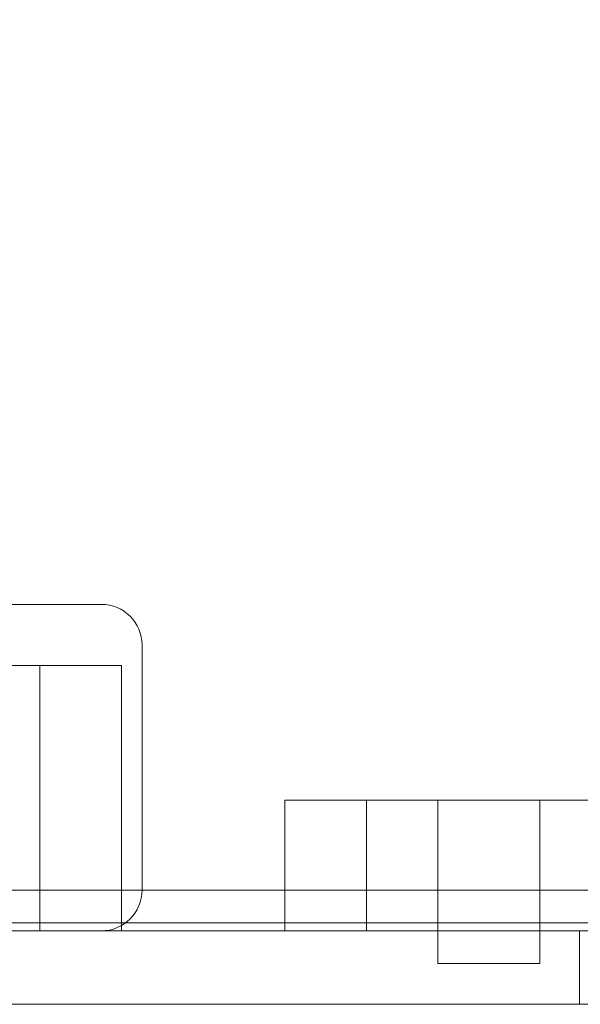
# Model space of a CAD drawing. Header units: millimetres. Extents: x 0 to 658, y -2 to 210.
# Tile 536 of 656: x 90.88 to 93.63, y 63.07 to 67.89. Entities that reach past the tile are written whole.
import ezdxf

# ---------------------------------------------------------------- set-up
doc = ezdxf.new("R2010")
doc.units = ezdxf.units.MM
doc.layers.add('图框', color=7, linetype='Continuous')
doc.styles.add('SLDTEXTSTYLE1', font='TXT', dxfattribs={"width": 0.7, "bigfont": 'bigfont'})

msp = doc.modelspace()

# ---------------------------------------------------------------- linework, layer by layer
at = {"color": 7, "linetype": 'Continuous', "lineweight": 15}
for p, q in [((91.2785, 65.0255), (87.2785, 65.0255)), ((91.4785, 63.6255), (91.4785, 64.8255)), ((91.3785, 64.7255), (88.1785, 64.7255)), ((90.9785, 64.7255), (90.5785, 64.7255)), ((90.9785, 63.4255), (90.9785, 64.7255)), ((91.3785, 64.7255), (90.9785, 64.7255)), ((91.3785, 63.4255), (91.3785, 64.7255)), ((92.1785, 63.4255), (92.1785, 64.0655)), ((92.5785, 64.0655), (92.1785, 64.0655)), ((92.1785, 64.0655), (92.5785, 64.0655)), ((92.1785, 64.0655), (92.5785, 64.0655)), ((92.5785, 64.0655), (92.1785, 64.0655)), ((92.5785, 64.0655), (92.5785, 63.4255)), ((92.5785, 64.0655), (93.7785, 64.0655)), ((92.9285, 64.0655), (92.9285, 63.2655)), ((92.9285, 64.0655), (92.9285, 63.2655)), ((93.4285, 64.0655), (92.9285, 64.0655)), ((93.4285, 64.0655), (92.9285, 64.0655)), ((93.4285, 63.2655), (93.4285, 64.0655)), ((93.4285, 63.2655), (93.4285, 64.0655)), ((87.1785, 63.6255), (157.9785, 63.6255)), ((158.1385, 63.4655), (87.0185, 63.4655)), ((157.9785, 63.4255), (87.1785, 63.4255)), ((87.2785, 63.4255), (91.2785, 63.4255)), ((95.1455, 63.4255), (87.9785, 63.4255)), ((90.5785, 63.4255), (90.9785, 63.4255)), ((90.9785, 63.4255), (91.3785, 63.4255)), ((103.1785, 63.4255), (91.3785, 63.4255)), ((92.1785, 63.4255), (92.5785, 63.4255)), ((92.5785, 63.4255), (92.1785, 63.4255)), ((92.1785, 63.4255), (92.5785, 63.4255)), ((92.5785, 63.4255), (92.1785, 63.4255)), ((93.7785, 63.4255), (92.5785, 63.4255)), ((93.6222, 63.4255), (93.6222, 63.0655)), ((93.6222, 63.4255), (93.6222, 63.0655)), ((93.4285, 63.2655), (92.9285, 63.2655)), ((93.4285, 63.2655), (92.9285, 63.2655)), ((158.1385, 63.0655), (87.0185, 63.0655)), ((157.9785, 63.0655), (87.1785, 63.0655))]:
    msp.add_line(p, q, dxfattribs=at)
for centre, start, end in [((91.2785, 64.8255), 0, 90), ((91.2785, 64.8255), 360, 90), ((91.2785, 63.6255), 270, 0), ((91.2785, 63.6255), 270, 0)]:
    msp.add_arc(centre, 0.2, start, end, dxfattribs=at)

# ---------------------------------------------------------------- texts
at = {"layer": '图框', "insert": (2.4961, 70.4725), "char_height": 3.5, "attachment_point": 1, "style": 'SLDTEXTSTYLE1'}
msp.add_mtext('\\M+18ED8(\\M+192CA)\\M+19770\\M+18C8F\\M+1936F记', dxfattribs=at)

doc.saveas('drawing.dxf')
